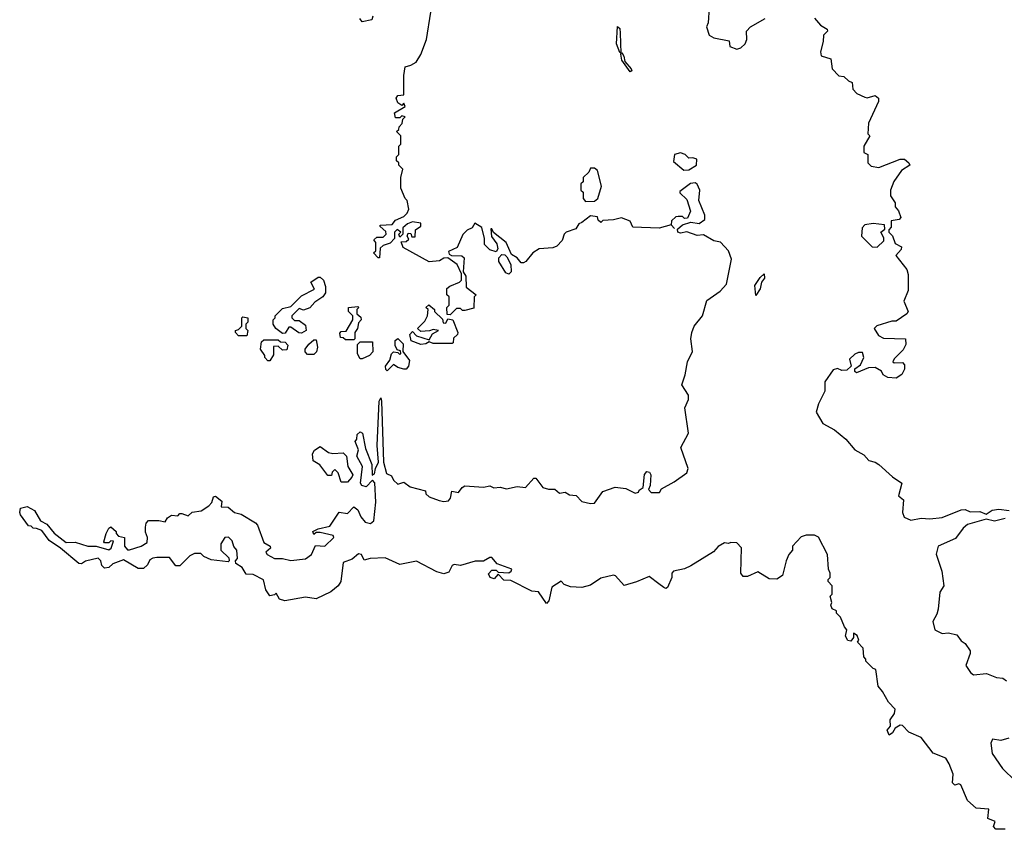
# Model space of a CAD drawing. Extents: x 2472589 to 2662339, y 701009 to 849030.
# Tile 344 of 406: x 2613590 to 2618292, y 734482 to 738350. Entities that reach past the tile are written whole.
import ezdxf

# ---------------------------------------------------------------- set-up
doc = ezdxf.new("R2010")
doc.units = 0

msp = doc.modelspace()

# ---------------------------------------------------------------- linework, layer by layer
at = {"layer": '0CON05XD'}
for points in [[(2616833.3, 737485), (2616837.8, 737535), (2616825, 737564), (2616815, 737570), (2616793, 737567), (2616741.7, 737528.3), (2616741.7, 737521.7), (2616775, 737490), (2616792.5, 737435), (2616778.3, 737401.7), (2616765, 737400), (2616755, 737410), (2616735, 737410), (2616723, 737407), (2616701.7, 737388.3), (2616700, 737370), (2616717.5, 737352.5), (2616700, 737370), (2616643, 737353), (2616518.3, 737358.3), (2616505, 737387.5), (2616463, 737403), (2616425, 737393.3), (2616375, 737390), (2616365, 737380), (2616351.7, 737391.7), (2616348.3, 737408.3), (2616315, 737412.5), (2616275, 737380), (2616260, 737375), (2616245, 737350), (2616200, 737335), (2616190, 737325), (2616180, 737295), (2616155, 737267.5), (2616135, 737260), (2616070, 737255), (2616040, 737235), (2616006.4, 737193.6), (2615995, 737187.5), (2615985, 737187.5), (2615965, 737212.5), (2615938.3, 737228.3), (2615912.5, 737285), (2615852.5, 737332.5), (2615845, 737350), (2615840, 737350), (2615843, 737313), (2615868.3, 737278.3), (2615872.5, 737255), (2615865, 737240), (2615835, 737250), (2615810, 737275), (2615810, 737305), (2615796.2, 737356.2), (2615763, 737377), (2615750, 737355), (2615726.4, 737343.6), (2615706.4, 737323.6), (2615679.3, 737260.7), (2615638.3, 737241.7), (2615640, 737230), (2615652.5, 737222.5), (2615701.7, 737221.7), (2615711.7, 737211.7), (2615707.5, 737145), (2615720, 737125), (2615721.7, 737071.7), (2615770, 737035), (2615760, 737025), (2615758.3, 736971.7), (2615715, 736960), (2615705, 736960), (2615695, 736970), (2615675, 736970), (2615645, 736940), (2615631.7, 736941.7), (2615630, 736975), (2615640, 736985), (2615640, 737025), (2615630, 737035), (2615630, 737065), (2615643.3, 737076.7), (2615690, 737095), (2615700, 737105), (2615700, 737135), (2615679.5, 737179.5), (2615635, 737212.5), (2615615, 737210), (2615595, 737197.5), (2615545, 737192.5), (2615421.7, 737261.7), (2615411.7, 737288.3), (2615435, 737290), (2615448.3, 737301.7), (2615440, 737315), (2615445, 737330), (2615458.3, 737328.3), (2615461.7, 737311.7), (2615478.3, 737311.7), (2615480, 737345), (2615506.1, 737363.9), (2615505, 737377.5), (2615465, 737383.3), (2615442.5, 737375), (2615420, 737355), (2615420, 737325), (2615405, 737310), (2615400, 737325), (2615410, 737335), (2615392.5, 737347.5), (2615380, 737335), (2615380, 737305), (2615358.3, 737281.7), (2615325, 737270), (2615311.7, 737258.3), (2615308.3, 737211.7), (2615301.7, 737211.7), (2615280, 737235), (2615290, 737245), (2615290, 737285), (2615281.7, 737298.3), (2615295, 737310), (2615325, 737310), (2615340, 737325), (2615338.3, 737338.3), (2615311.7, 737361.7), (2615311.7, 737368.3), (2615368.3, 737371.7), (2615385, 737392.5), (2615425, 737410), (2615440, 737425), (2615447.5, 737445), (2615440, 737485), (2615430, 737495), (2615410, 737545), (2615410, 737595), (2615420, 737635), (2615400, 737655), (2615400, 737665), (2615390, 737675), (2615390, 737695), (2615400, 737705), (2615400, 737745), (2615410, 737755), (2615410, 737795), (2615390, 737815), (2615400, 737825), (2615401.7, 737838.3), (2615417, 737853), (2615420, 737875), (2615430, 737885), (2615415, 737890), (2615405, 737880), (2615385, 737880), (2615380, 737905), (2615430, 737935), (2615425, 737950), (2615415, 737940), (2615395, 737952.5), (2615387.5, 737975), (2615395, 737987.5), (2615425, 737990), (2615423.6, 738083.6), (2615430, 738125), (2615458.3, 738131.7), (2615483, 738147), (2615506.1, 738183.9), (2615533.3, 738255), (2615552.5, 738385)], [(2616883, 738407), (2616877.5, 738335), (2616870, 738315), (2616882.5, 738275), (2616905, 738262.5), (2616978.3, 738248.3), (2616980.7, 738220.7), (2617015, 738208), (2617033.3, 738215), (2617053.8, 738235), (2617062.5, 738255), (2617060, 738295), (2617080, 738315), (2617150, 738355)], [(2615275.9, 738365.9), (2615271.7, 738348.3), (2615225, 738340), (2615214.2, 738355)], [(2617385, 738356.7), (2617413.6, 738323.6), (2617446.2, 738305), (2617446.7, 738295), (2617427.5, 738275), (2617426.7, 738245), (2617414.1, 738195.9), (2617416.4, 738176.4), (2617463, 738163), (2617470, 738115), (2617501.7, 738081.7), (2617525, 738077.5), (2617547, 738057), (2617565, 738050), (2617568.3, 738018.3), (2617587, 737997), (2617625, 737978.8), (2617636.4, 737976.4), (2617675, 737986.9), (2617691.4, 737975), (2617690.9, 737959.1), (2617642.5, 737855), (2617640, 737805), (2617650, 737795), (2617620, 737745), (2617620, 737715), (2617640, 737705), (2617640, 737665), (2617655, 737650), (2617693, 737643), (2617795, 737683.3), (2617815, 737683.3), (2617836.4, 737666.4), (2617840, 737655), (2617800.7, 737629.3), (2617763.9, 737576.1), (2617747.5, 737535), (2617748.3, 737508.3), (2617770, 737475), (2617770, 737455), (2617787, 737437), (2617797.5, 737405), (2617790, 737395), (2617751.7, 737388.3), (2617751.7, 737358.3), (2617740, 737345), (2617740, 737335), (2617757, 737317), (2617770.7, 737280.7), (2617800, 737265), (2617798.3, 737251.7), (2617773, 737223), (2617826.1, 737156.1), (2617833, 737133), (2617832.5, 737055), (2617812.5, 737005), (2617832.5, 736955), (2617826.4, 736943.6), (2617775, 736910), (2617755, 736910), (2617683, 736887), (2617670, 736875), (2617690.7, 736840.7), (2617715, 736827.5), (2617820, 736825), (2617821.7, 736798.3), (2617808.3, 736771.7), (2617765, 736730), (2617760, 736715), (2617765, 736710), (2617805, 736712.5), (2617815, 736700), (2617815, 736680), (2617802.5, 736655), (2617775, 736637.5), (2617735, 736640), (2617713.6, 736653.6), (2617705, 736670), (2617675, 736687.5), (2617643.6, 736686.4), (2617585, 736662.5), (2617578.3, 736668.3), (2617578.3, 736681.7), (2617605, 736700), (2617620, 736735), (2617615, 736760), (2617595, 736760), (2617578.3, 736751.7), (2617551.7, 736728.3), (2617560, 736695), (2617540, 736675), (2617515, 736673.3), (2617495, 736682.5), (2617473.6, 736676.4), (2617435, 736620), (2617433.8, 736575), (2617403.8, 736515), (2617392.5, 736475), (2617425, 736420), (2617480.3, 736390.3), (2617535, 736346.2), (2617577.5, 736295), (2617620.5, 736270.5), (2617645, 736243.3), (2617675, 736236.2), (2617692.5, 736225), (2617757.5, 736165), (2617802.5, 736135), (2617786.7, 736075), (2617810, 736055), (2617806, 735995), (2617813, 735973), (2617845, 735958.8), (2617895, 735968.8), (2617935.8, 735964.2), (2617995, 735971.4), (2618085, 736008), (2618105, 736008.8), (2618128, 735998), (2618175, 736000), (2618205, 735987.5), (2618233.2, 736006.8), (2618265, 736010.4), (2618314.6, 736005.4)], [(2616460, 738190), (2616455, 738192.5), (2616440.4, 738235), (2616445, 738316.7), (2616455, 738307.5), (2616457.8, 738285), (2616460, 738190)], [(2616505, 738100.8), (2616465, 738156.2), (2616460, 738185), (2616465, 738192.5), (2616475.4, 738175), (2616480, 738150), (2616509.4, 738115), (2616513.3, 738105), (2616505, 738100.8)], [(2616761.2, 737631.2), (2616785, 737632.5), (2616822.5, 737655), (2616823, 737683), (2616805, 737690), (2616785, 737687.5), (2616767.5, 737705), (2616745, 737714), (2616716.7, 737705), (2616711.7, 737671.7), (2616761.2, 737631.2)], [(2616291.7, 737481.7), (2616335, 737482.5), (2616350, 737495), (2616367.5, 737555), (2616348.3, 737628.3), (2616335, 737640), (2616315, 737640), (2616308.3, 737621.7), (2616280, 737595), (2616280, 737575), (2616270, 737565), (2616270, 737535), (2616280, 737525), (2616280, 737495), (2616291.7, 737481.7)], [(2618295, 734482.5), (2618251.7, 734481.7), (2618240, 734495), (2618248.3, 734518.3), (2618213, 734533), (2618218.3, 734578.3), (2618156.7, 734583.3), (2618115, 734620), (2618083.9, 734693.9), (2618075, 734698.8), (2618055, 734692.9), (2618044, 734704), (2618047.1, 734745), (2618028.8, 734795), (2618011.7, 734821.7), (2617952.5, 734845), (2617895, 734920), (2617835, 734946), (2617805, 734977.5), (2617795, 734978.6), (2617770, 734965), (2617757.7, 734942.3), (2617741.2, 734931.2), (2617731.4, 734955), (2617748, 734975), (2617746.9, 735005), (2617766.7, 735035), (2617770, 735055), (2617738.8, 735088.8), (2617710.5, 735140.5), (2617690, 735165), (2617677.5, 735245), (2617665, 735250), (2617630, 735285), (2617630, 735295), (2617620, 735305), (2617617, 735347), (2617590, 735375), (2617597.5, 735385), (2617588.3, 735408.3), (2617571.7, 735418.3), (2617571.7, 735398.3), (2617559.3, 735380.7), (2617543.6, 735383.6), (2617532.5, 735405), (2617540, 735435), (2617528.3, 735448.3), (2617510, 735495), (2617490, 735515), (2617490, 735525), (2617470, 735535), (2617463, 735553), (2617467.5, 735565), (2617460, 735595), (2617470, 735605), (2617470, 735645), (2617450, 735665), (2617450, 735675), (2617460, 735685), (2617460, 735705), (2617452.5, 735725), (2617447.5, 735795), (2617405, 735877.5), (2617385, 735887.5), (2617345, 735887.5), (2617321.7, 735878.3), (2617280, 735835), (2617280, 735815), (2617262.5, 735795), (2617250, 735765), (2617232.5, 735695), (2617205, 735677.5), (2617168.3, 735678.3), (2617115, 735712.5), (2617065, 735690), (2617045, 735690), (2617033.3, 735705), (2617037, 735827), (2617015, 735850), (2616985, 735852.5), (2616975, 735847.5), (2616955, 735850), (2616925, 735832.5), (2616903.3, 735806.7), (2616795, 735741.2), (2616763.8, 735726.2), (2616712.5, 735715), (2616703.3, 735705), (2616703.3, 735685), (2616683.6, 735636.4), (2616675, 735632.5), (2616665, 735636.7), (2616642.5, 735655), (2616595, 735690), (2616535, 735663.8), (2616477, 735647), (2616435, 735692.5), (2616425, 735696.2), (2616365, 735681.2), (2616315, 735647.5), (2616275, 735637.5), (2616219.5, 735639.5), (2616190.5, 735650.5), (2616175, 735667.5), (2616131.3, 735638.7), (2616117.1, 735572.9), (2616105, 735560), (2616067, 735617), (2616035, 735620), (2615935, 735670), (2615902.3, 735672.3), (2615875, 735700), (2615855, 735678.8), (2615836.7, 735685), (2615828.3, 735701.7), (2615845, 735720), (2615865, 735720), (2615875, 735710), (2615925, 735707.5), (2615937.5, 735715), (2615940, 735725), (2615870, 735750), (2615845, 735780), (2615835, 735780), (2615805, 735762.5), (2615765, 735762.5), (2615695, 735742.5), (2615665, 735747.5), (2615655, 735742.5), (2615639.2, 735710.8), (2615615, 735702.1), (2615581.1, 735711.1), (2615485, 735762.5), (2615405, 735746.2), (2615335, 735778), (2615263.8, 735776.2), (2615235, 735767.5), (2615222.5, 735795), (2615208.3, 735798.3), (2615177, 735773), (2615134.4, 735755.6), (2615123.8, 735665), (2615111.2, 735645), (2615075, 735616.2), (2615005, 735582), (2614955, 735590), (2614856.4, 735573.6), (2614831.2, 735581.2), (2614815, 735610), (2614807.5, 735602.5), (2614785, 735597.5), (2614766.1, 735626.1), (2614753.8, 735673.8), (2614705, 735698.8), (2614670.8, 735700.8), (2614651.7, 735731.7), (2614621.7, 735751.7), (2614620, 735765), (2614630, 735775), (2614627.5, 735815), (2614613.3, 735833.3), (2614605, 735860), (2614587, 735877), (2614570, 735875), (2614550, 735845), (2614550, 735815), (2614588.3, 735778.3), (2614590, 735765), (2614585, 735760), (2614505, 735768.8), (2614470, 735785), (2614455, 735800), (2614425, 735800), (2614401.7, 735788.3), (2614355, 735740), (2614335, 735740), (2614305, 735780), (2614245, 735780), (2614225, 735777.5), (2614211.7, 735768.3), (2614200, 735745), (2614181.7, 735728.3), (2614155, 735727.5), (2614085, 735768.8), (2614035, 735750), (2614015, 735732.5), (2613995, 735730), (2613981.7, 735741.7), (2613977.5, 735765), (2613965, 735777.5), (2613905, 735762.5), (2613885, 735750), (2613871.7, 735751.7), (2613785.6, 735825.6), (2613730.8, 735860.8), (2613695, 735910), (2613670.7, 735919.3), (2613655, 735920), (2613645, 735930), (2613631.7, 735931.7), (2613594.1, 735984.1), (2613590, 735995), (2613593.9, 736016.1), (2613625, 736023.8), (2613660, 736005), (2613690, 735955), (2613719.5, 735939.5), (2613755, 735896.2), (2613812.1, 735852.1), (2613855, 735853.8), (2613915, 735834.2), (2613955, 735834), (2614015, 735817.5), (2614026.7, 735825), (2614038.3, 735858.3), (2614025, 735860), (2614015, 735850), (2613995, 735850), (2613992.5, 735855), (2614002.5, 735895), (2614015, 735920), (2614025, 735926.7), (2614050, 735905), (2614050, 735895), (2614061.7, 735881.7), (2614090, 735875), (2614090, 735835), (2614105, 735817.5), (2614115, 735816.7), (2614170, 735835), (2614198.3, 735851.7), (2614200, 735875), (2614190.7, 735900.7), (2614190, 735925), (2614193.3, 735945), (2614205, 735957.5), (2614255, 735957.5), (2614285, 735950), (2614295, 735970), (2614315, 735982.5), (2614345, 735980), (2614355, 735990), (2614365, 735990), (2614395, 735980), (2614413, 735997), (2614457, 736003), (2614493.6, 736026.4), (2614507, 736043), (2614515, 736070), (2614525, 736072.5), (2614555, 736050), (2614551.7, 736021.7), (2614585, 736020), (2614616.2, 735995), (2614647.9, 735987.9), (2614716.2, 735946.2), (2614725.7, 735935), (2614755, 735852), (2614786.2, 735835), (2614787.5, 735825), (2614765.8, 735805), (2614771.4, 735795), (2614806.2, 735775), (2614845, 735775.6), (2614885, 735765.8), (2614955, 735773.4), (2614984.1, 735795), (2615001.7, 735838.3), (2615046.5, 735835), (2615090, 735875), (2615086.7, 735885), (2615025, 735900), (2615005, 735900), (2614995, 735890), (2614990, 735905), (2615015, 735917.5), (2615070.7, 735929.3), (2615115, 735996.7), (2615155, 735990), (2615185, 736022.5), (2615205, 736007.5), (2615218.8, 735975), (2615239.3, 735949.3), (2615265, 735942.3), (2615281.1, 735955), (2615290, 736045), (2615286.4, 736136.4), (2615275, 736150), (2615245, 736117.5), (2615223.9, 736123.9), (2615217.5, 736135), (2615227.5, 736215), (2615200, 736265), (2615207.5, 736295), (2615192.5, 736335), (2615200, 736345), (2615201.7, 736368.3), (2615215, 736380), (2615227.5, 736375), (2615240.7, 736300.7), (2615271.2, 736225), (2615273.6, 736173.6), (2615285, 736180), (2615288.8, 736205), (2615303.9, 736236.1), (2615296.4, 736315), (2615307, 736527), (2615315, 736542.5), (2615317.6, 736527.6), (2615326.4, 736236.4), (2615341.7, 736181.7), (2615365, 736170), (2615375, 736150), (2615395, 736130), (2615425, 736140), (2615455, 736117.5), (2615528.3, 736098.3), (2615530, 736085), (2615545, 736070), (2615593, 736053), (2615615, 736047.5), (2615638.3, 736051.7), (2615647, 736063), (2615653.6, 736096.4), (2615685, 736090), (2615702.5, 736115), (2615715, 736122.5), (2615805, 736116.2), (2615835, 736123.3), (2615853.6, 736113.6), (2615885, 736116.7), (2615915, 736107.5), (2615965, 736120), (2616005, 736114), (2616045, 736160), (2616055, 736160), (2616087.5, 736115), (2616115, 736106), (2616145, 736106.7), (2616168.3, 736088.3), (2616195, 736092.5), (2616215, 736080), (2616246.4, 736076.4), (2616275, 736047.5), (2616315, 736037.5), (2616335, 736040), (2616373.9, 736096.1), (2616433.9, 736116.1), (2616485, 736110), (2616528.3, 736088.3), (2616545, 736092.5), (2616548.3, 736101.7), (2616567.5, 736115), (2616572.7, 736177.3), (2616585, 736191.4), (2616597.8, 736187.8), (2616604.4, 736175), (2616600.8, 736125), (2616593.3, 736105), (2616605, 736090), (2616645, 736090), (2616655, 736107.5), (2616715, 736142.5), (2616775.9, 736184.1), (2616782.5, 736205), (2616746.7, 736305), (2616784.2, 736375), (2616765.6, 736495), (2616783.1, 736535), (2616784.3, 736555), (2616751.2, 736605), (2616767.5, 736652.5), (2616779.2, 736715), (2616802.9, 736765), (2616794.2, 736825), (2616798.8, 736855), (2616810, 736885), (2616850, 736935), (2616871.2, 737008.8), (2616935, 737052.5), (2616964.6, 737085.4), (2616989.5, 737205), (2616973.8, 737245), (2616937, 737287), (2616905, 737292.5), (2616855, 737321.2), (2616825, 737318.8), (2616775, 737336.7), (2616745, 737330), (2616732.5, 737335), (2616731.7, 737348.3), (2616755, 737370), (2616795, 737382.5), (2616835, 737376.2), (2616861.2, 737395), (2616861.2, 737415), (2616833.3, 737485)], [(2617685, 737262.5), (2617717, 737293), (2617717, 737307), (2617702.5, 737335), (2617721.7, 737348.3), (2617720, 737370), (2617665, 737376), (2617625, 737370), (2617612.5, 737355), (2617610, 737315), (2617660, 737265), (2617685, 737262.5)], [(2615925, 737133.3), (2615910.7, 737140.7), (2615877.5, 737195), (2615878.3, 737211.7), (2615893, 737227), (2615906.2, 737226.2), (2615916.4, 737216.4), (2615935, 737180), (2615937.5, 737145), (2615925, 737133.3)], [(2614845, 736850), (2614812.5, 736875), (2614800, 736895), (2614800, 736915), (2614810, 736925), (2614810, 736935), (2614845, 736970), (2614885, 736980), (2614935, 737030), (2614998.3, 737061.7), (2614980, 737095), (2615015, 737120), (2615025, 737120), (2615040, 737105), (2615050, 737075), (2615050, 737045), (2615037.5, 737025), (2615000, 737000), (2614975, 736972.5), (2614945, 736962.5), (2614925, 736970), (2614890, 736935), (2614890, 736925), (2614901.7, 736911.7), (2614925, 736912.5), (2614955, 736890), (2614957.5, 736865), (2614935, 736852.5), (2614923, 736853), (2614885, 736880), (2614875, 736880), (2614858.3, 736851.7), (2614845, 736850)], [(2617105, 737032.5), (2617100.7, 737079.3), (2617125, 737118.1), (2617145, 737136.2), (2617146.6, 737115), (2617131.9, 737095), (2617125, 737064.4), (2617105, 737032.5)], [(2615185, 736820), (2615145, 736820), (2615135, 736830), (2615121.7, 736831.7), (2615118.3, 736851.7), (2615125, 736860), (2615148.3, 736861.7), (2615180, 736915), (2615180, 736935), (2615160, 736955), (2615160, 736975), (2615205, 736980), (2615210, 736975), (2615200, 736965), (2615200, 736945), (2615218.3, 736928.3), (2615220, 736915), (2615208.3, 736901.7), (2615202.5, 736875), (2615190, 736855), (2615190, 736825), (2615185, 736820)], [(2615505, 736797.5), (2615460, 736815), (2615453.3, 736845), (2615465, 736860), (2615485, 736840), (2615545, 736820), (2615561.7, 736848.3), (2615590, 736865), (2615565, 736870), (2615547.5, 736862.5), (2615505, 736860), (2615490, 736875), (2615525, 736910), (2615537.5, 736935), (2615540, 736965), (2615530, 736975), (2615543, 736987), (2615570, 736965), (2615570, 736955), (2615608.3, 736918.3), (2615611.7, 736901.7), (2615625, 736900), (2615635, 736920), (2615657.5, 736915), (2615682.5, 736855), (2615680, 736845), (2615661.7, 736828.3), (2615660, 736805), (2615655, 736803.3), (2615565, 736803.3), (2615545, 736810), (2615529.3, 736800.7), (2615505, 736797.5)], [(2614675, 736840), (2614635, 736840), (2614620, 736855), (2614620, 736865), (2614635, 736870), (2614650, 736885), (2614650, 736925), (2614655, 736930), (2614680, 736925), (2614680, 736905), (2614670, 736895), (2614670, 736875), (2614680, 736865), (2614675, 736840)], [(2615345, 736672.5), (2615338.3, 736678.3), (2615337.5, 736695), (2615357, 736723), (2615365, 736752.5), (2615375, 736762.5), (2615395, 736760), (2615405, 736750), (2615410, 736755), (2615408.3, 736768.3), (2615391.7, 736771.7), (2615383.6, 736793.6), (2615383.3, 736816.7), (2615395, 736826.7), (2615421.7, 736801.7), (2615420, 736765), (2615451.7, 736721.7), (2615446.4, 736693.6), (2615435, 736680), (2615425, 736680), (2615395, 736687.5), (2615375, 736702.5), (2615345, 736672.5)], [(2614785, 736720), (2614775, 736720), (2614760, 736735), (2614760, 736745), (2614740, 736775), (2614745, 736810), (2614755, 736820), (2614825, 736820), (2614835, 736810), (2614858.3, 736808.3), (2614870, 736795), (2614865, 736772.5), (2614845, 736770), (2614825, 736790), (2614801.7, 736788.3), (2614801.7, 736748.3), (2614785, 736720)], [(2614995, 736750), (2614965, 736750), (2614953, 736763), (2614952.5, 736775), (2614970.7, 736799.3), (2614995, 736820), (2615005, 736820), (2615012.5, 736785), (2615007, 736763), (2614995, 736750)], [(2615225, 736730), (2615215, 736730), (2615203, 736753), (2615202.5, 736797.5), (2615215, 736810), (2615275, 736810), (2615277, 736763), (2615260, 736745), (2615225, 736730)], [(2615155, 736140), (2615125, 736140), (2615110, 736185), (2615095, 736200), (2615081.7, 736188.3), (2615078.3, 736171.7), (2615061.7, 736171.7), (2615023, 736223), (2614991.7, 736241.7), (2614987.5, 736275), (2614997, 736293), (2615025, 736310), (2615065, 736282.5), (2615085, 736277.5), (2615135, 736280), (2615150, 736265), (2615157.5, 736215), (2615180, 736175), (2615176.7, 736163.3), (2615155, 736140)], [(2618295, 735967.1), (2618245, 735954), (2618205, 735963.8), (2618115, 735937.3), (2618095, 735921.1), (2618058.9, 735871.1), (2617976.4, 735835), (2617965.6, 735795.6), (2617993.1, 735715), (2618003.3, 735645), (2617984, 735615), (2617976.1, 735533.9), (2617970, 735510), (2617950, 735475), (2617960, 735435), (2617995, 735417.5), (2618025, 735420), (2618065, 735410), (2618085, 735382.5), (2618105, 735370), (2618128.8, 735335), (2618128.8, 735321.2), (2618107.5, 735265), (2618130.7, 735230.7), (2618145, 735220), (2618206.1, 735226.1), (2618255, 735206.7), (2618285, 735203.3), (2618301.7, 735191.7)], [(2618312.5, 734917.5), (2618275, 734906.2), (2618235, 734912), (2618227.4, 734892.6), (2618233.6, 734843.6), (2618282.6, 734772.6), (2618345, 734712.3)]]:
    msp.add_lwpolyline(points, dxfattribs=at)

doc.saveas('drawing.dxf')
